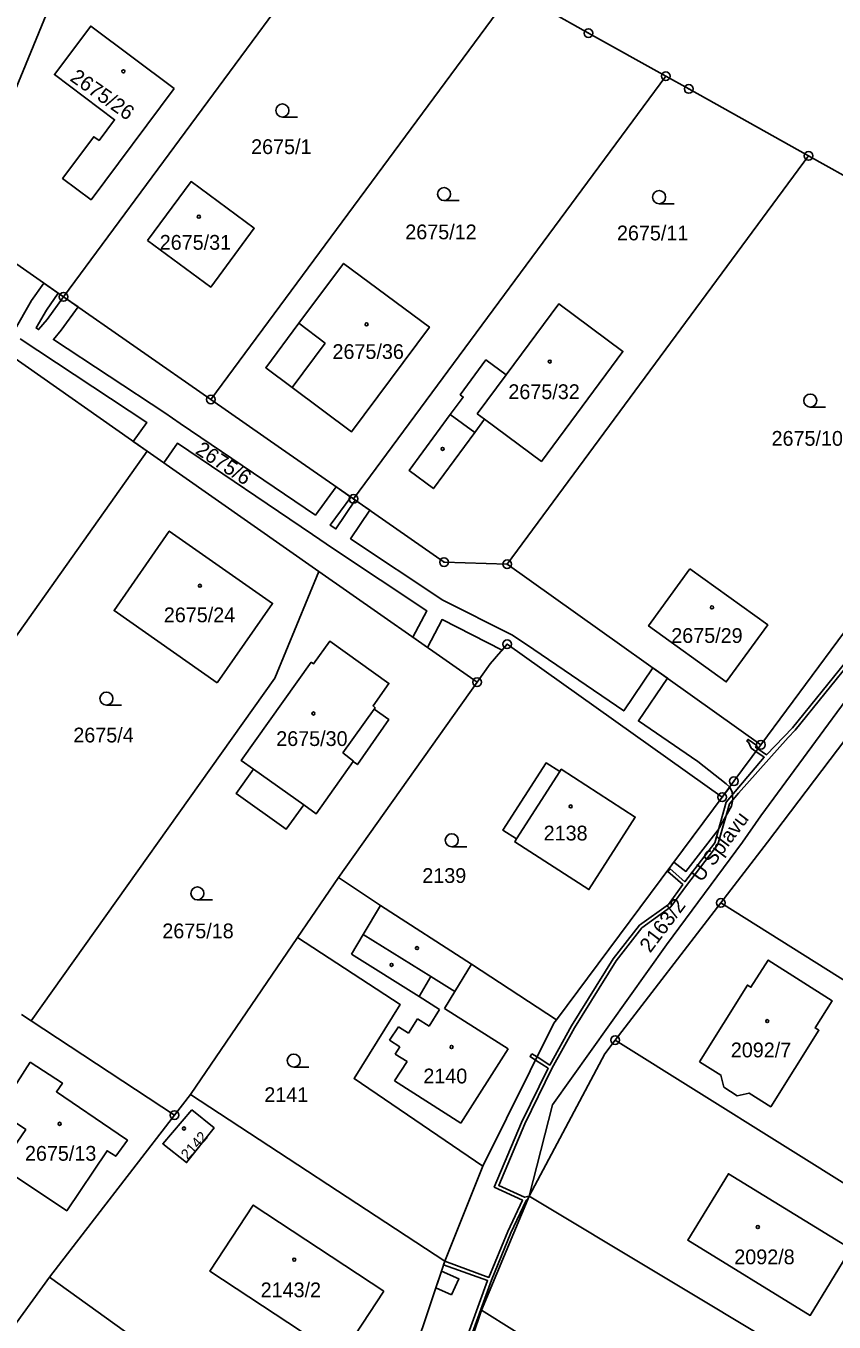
# Model space of a CAD drawing. Extents: x -562167 to -556918, y -1077891 to -1070763.
# Drawn here: x -560623 to -560530, y -1077461.8 to -1077312.6 of the extents above; entities that cross this region are included whole.
import ezdxf

# ---------------------------------------------------------------- set-up
doc = ezdxf.new("R2010")
doc.units = 0
for name, color, linetype in [('Hranice parcel', 7, 'Continuous'), ('Parcelní čísla', 7, 'Continuous'), ('Pop  PČ popisy', 7, 'Continuous'), ('Vnitřní kresba', 7, 'Continuous'), ('Věcná břemena k části', 7, 'Continuous'), ('Značky bodu BP', 7, 'Continuous'), ('Značky budov', 7, 'Continuous'), ('Značky kultur', 7, 'Continuous')]:
    doc.layers.add(name, color=color, linetype=linetype)

msp = doc.modelspace()

# ---------------------------------------------------------------- linework, layer by layer
at = {"layer": 'Hranice parcel'}
for p, q in [((-560585.08, -1077298.27), (-560618.72, -1077343.8)), ((-560601.74, -1077355.62), (-560566.97, -1077308.56)), ((-560549.37, -1077318.41), (-560585.33, -1077367.06)), ((-560532.92, -1077327.58), (-560567.64, -1077374.57)), ((-560532.92, -1077327.58), (-560502.89, -1077344.32)), ((-560618.72, -1077343.8), (-560631.4, -1077334.96)), ((-560618.72, -1077343.8), (-560601.74, -1077355.62)), ((-560609.07, -1077361.57), (-560624.94, -1077350.45)), ((-560538.41, -1077395.34), (-560506.74, -1077352.48)), ((-560609.07, -1077361.57), (-560644.21, -1077411.08)), ((-560609.07, -1077361.57), (-560589.31, -1077375.4)), ((-560538.41, -1077395.34), (-560567.64, -1077374.57)), ((-560594.38, -1077387.67), (-560589.31, -1077375.4)), ((-560589.31, -1077375.4), (-560571.1, -1077388.15)), ((-560622.44, -1077427.13), (-560594.38, -1077387.67)), ((-560571.1, -1077388.15), (-560587.05, -1077410.62)), ((-560541.52, -1077399.55), (-560538.41, -1077395.34)), ((-560542.87, -1077401.38), (-560541.52, -1077399.55)), ((-560543.04, -1077413.55), (-560537.67, -1077406.57)), ((-560587.05, -1077410.62), (-560591.75, -1077417.51)), ((-560543.04, -1077413.55), (-560555.19, -1077429.33)), ((-560543.04, -1077413.55), (-560495.84, -1077443.13)), ((-560591.75, -1077417.51), (-560604.08, -1077435.58)), ((-560622.44, -1077427.13), (-560623.56, -1077426.4)), ((-560605.92, -1077437.96), (-560622.44, -1077427.13)), ((-560555.19, -1077429.33), (-560505.96, -1077460.19)), ((-560604.08, -1077435.58), (-560605.92, -1077437.96)), ((-560604.08, -1077435.58), (-560574.8, -1077454.77)), ((-560620.34, -1077456.61), (-560605.92, -1077437.96)), ((-560574.8, -1077454.77), (-560570.44, -1077443.83)), ((-560565.11, -1077447.29), (-560570.6, -1077460.4)), ((-560565.11, -1077447.29), (-560519, -1077474.94)), ((-560584.08, -1077482.25), (-560574.8, -1077454.77)), ((-560620.34, -1077456.61), (-560634.95, -1077476.76)), ((-560605.04, -1077467.59), (-560620.34, -1077456.61)), ((-560570.6, -1077460.4), (-560540.83, -1077478.99))]:
    msp.add_line(p, q, dxfattribs=at)
for points in [[(-560612.73, -1077282.56), (-560615.33, -1077298.24), (-560628.43, -1077330.04), (-560631.4, -1077334.96)], [(-560566.97, -1077308.56), (-560562.92, -1077310.86), (-560558.28, -1077313.45), (-560549.37, -1077318.41)], [(-560605.95, -1077319.82), (-560615.54, -1077332.63), (-560618.82, -1077330.17), (-560615.22, -1077325.38), (-560614.62, -1077325.81), (-560612.83, -1077323.42), (-560619.76, -1077318.23), (-560615.57, -1077312.64), (-560605.95, -1077319.82)], [(-560549.37, -1077318.41), (-560546.73, -1077319.88), (-560532.92, -1077327.58)], [(-560609.03, -1077337.31), (-560604.03, -1077330.53), (-560596.75, -1077335.91), (-560601.75, -1077342.67), (-560609.03, -1077337.31)], [(-560591.62, -1077346.84), (-560586.47, -1077339.96), (-560576.59, -1077347.29), (-560585.54, -1077359.32), (-560592.37, -1077354.25), (-560595.43, -1077351.96), (-560591.62, -1077346.84)], [(-560570.23, -1077357.89), (-560571.37, -1077359.43), (-560576.12, -1077365.87), (-560578.93, -1077363.77), (-560574.18, -1077357.35), (-560572.68, -1077355.33), (-560573.03, -1077355.06), (-560570.07, -1077351.07), (-560567.76, -1077352.79), (-560561.7, -1077344.61), (-560554.31, -1077350.09), (-560563.68, -1077362.74), (-560570.23, -1077357.89)], [(-560565.11, -1077447.29), (-560562.41, -1077436.78), (-560549.28, -1077418.38), (-560540.55, -1077406.57), (-560538.41, -1077403.52), (-560521.9, -1077381.04), (-560503.76, -1077356.15), (-560498.05, -1077347.07)], [(-560537.67, -1077406.57), (-560500, -1077356.91), (-560495.77, -1077348.4)], [(-560585.33, -1077367.06), (-560593.63, -1077361.28), (-560601.74, -1077355.62)], [(-560567.64, -1077374.57), (-560574.9, -1077374.33), (-560582.87, -1077368.78), (-560585.33, -1077367.06)], [(-560601.03, -1077388.21), (-560612.89, -1077379.91), (-560606.53, -1077370.76), (-560594.63, -1077379.08), (-560601.03, -1077388.21)], [(-560546.61, -1077375.1), (-560537.63, -1077381.56), (-560542.4, -1077388.12), (-560551.34, -1077381.68), (-560546.61, -1077375.1)], [(-560590.19, -1077385.86), (-560589.93, -1077386.04), (-560588.03, -1077383.41), (-560581.24, -1077388.29), (-560583.07, -1077390.88), (-560582.81, -1077391.1), (-560582.94, -1077391.27), (-560581.26, -1077392.46), (-560584.87, -1077397.62), (-560585.35, -1077397.29), (-560589.62, -1077403.3), (-560591.05, -1077402.28), (-560593.07, -1077405.06), (-560598.82, -1077400.96), (-560596.85, -1077398.16), (-560598.25, -1077397.17), (-560590.19, -1077385.86)], [(-560542.87, -1077401.38), (-560567.63, -1077383.78), (-560569.58, -1077386.02), (-560571.1, -1077388.15)], [(-560566.54, -1077406.19), (-560566.76, -1077406.53), (-560558.22, -1077412.02), (-560552.88, -1077403.67), (-560561.4, -1077398.16), (-560561.58, -1077398.44), (-560563.15, -1077397.43), (-560568.11, -1077405.18), (-560566.54, -1077406.19)], [(-560542.87, -1077401.38), (-560543.88, -1077402.74), (-560561.96, -1077426.99)], [(-560587.05, -1077410.62), (-560582.22, -1077413.86), (-560571.75, -1077420.61), (-560561.96, -1077426.99)], [(-560591.75, -1077417.51), (-560579.95, -1077425.23), (-560585.26, -1077433.76), (-560570.44, -1077443.83)], [(-560545.49, -1077431.82), (-560539.97, -1077423.01), (-560539.57, -1077423.25), (-560537.57, -1077420.12), (-560530.2, -1077424.82), (-560532.17, -1077427.94), (-560531.74, -1077428.21), (-560537.28, -1077437.01), (-560539.78, -1077435.43), (-560541.16, -1077435.75), (-560542.7, -1077434.75), (-560543.02, -1077433.37), (-560545.49, -1077431.82)], [(-560570.44, -1077443.83), (-560562.26, -1077427.39), (-560561.96, -1077426.99)], [(-560555.19, -1077429.33), (-560556.4, -1077430.91), (-560565.11, -1077447.29)], [(-560622.53, -1077431.88), (-560618.84, -1077434.28), (-560619.52, -1077435.27), (-560612.4, -1077440.12), (-560611.36, -1077440.86), (-560612.69, -1077442.71), (-560613.7, -1077442.06), (-560618.34, -1077448.97), (-560625.95, -1077443.88), (-560623.05, -1077439.64), (-560626.19, -1077437.5), (-560622.53, -1077431.88)], [(-560603.93, -1077437.35), (-560607.28, -1077441.27), (-560604.53, -1077443.44), (-560601.37, -1077439.44), (-560603.93, -1077437.35)], [(-560528.05, -1077453.34), (-560532.74, -1077461.02), (-560546.84, -1077452.36), (-560542.15, -1077444.71), (-560528.05, -1077453.34)], [(-560581.82, -1077458.22), (-560586.83, -1077465.83), (-560601.86, -1077455.94), (-560596.86, -1077448.32), (-560581.82, -1077458.22)], [(-560582.15, -1077501.61), (-560576.56, -1077478.13), (-560570.6, -1077460.4)]]:
    msp.add_lwpolyline(points, dxfattribs=at)
at = {"layer": 'Vnitřní kresba'}
for p, q in [((-560588.57, -1077349.13), (-560591.62, -1077346.84)), ((-560592.37, -1077354.25), (-560588.57, -1077349.13)), ((-560567.76, -1077352.79), (-560571.08, -1077357.26)), ((-560571.08, -1077357.26), (-560570.23, -1077357.89)), ((-560574.18, -1077357.35), (-560571.37, -1077359.43)), ((-560582.94, -1077391.27), (-560586.55, -1077396.29)), ((-560586.55, -1077396.29), (-560585.31, -1077397.22)), ((-560585.31, -1077397.22), (-560585.35, -1077397.29)), ((-560596.85, -1077398.16), (-560591.05, -1077402.28)), ((-560566.54, -1077406.19), (-560561.58, -1077398.44)), ((-560584.22, -1077417.18), (-560582.22, -1077413.86)), ((-560585.57, -1077419.44), (-560584.22, -1077417.18)), ((-560584.22, -1077417.18), (-560576.4, -1077422.03)), ((-560585.57, -1077419.44), (-560577.78, -1077424.32)), ((-560573.65, -1077423.73), (-560571.75, -1077420.61)), ((-560577.78, -1077424.32), (-560576.4, -1077422.03)), ((-560576.4, -1077422.03), (-560573.65, -1077423.73)), ((-560577.78, -1077424.32), (-560575.41, -1077425.81)), ((-560574.83, -1077425.68), (-560573.65, -1077423.73)), ((-560576.62, -1077427.73), (-560575.41, -1077425.81)), ((-560574.83, -1077425.68), (-560567.52, -1077430.34)), ((-560579, -1077428.54), (-560577.95, -1077426.87)), ((-560577.95, -1077426.87), (-560576.62, -1077427.73)), ((-560581.16, -1077429.36), (-560580.15, -1077427.82)), ((-560580.15, -1077427.82), (-560579, -1077428.54)), ((-560581.16, -1077429.36), (-560579.98, -1077430.1)), ((-560580.52, -1077430.95), (-560579.98, -1077430.1)), ((-560572.98, -1077438.88), (-560567.52, -1077430.34)), ((-560580.61, -1077434.03), (-560579.16, -1077431.8)), ((-560580.52, -1077430.95), (-560579.16, -1077431.8)), ((-560580.61, -1077434.03), (-560572.98, -1077438.88))]:
    msp.add_line(p, q, dxfattribs=at)
at = {"layer": 'Věcná břemena k části'}
for points in [[(-560623.68, -1077348.62), (-560609.1, -1077358.27), (-560610.69, -1077360.44), (-560609.07, -1077361.57), (-560607.14, -1077362.92), (-560605.58, -1077360.63), (-560590.06, -1077371.16), (-560587.64, -1077372.81), (-560576.89, -1077379.93), (-560578.5, -1077382.97), (-560576.82, -1077384.15), (-560575.12, -1077380.95), (-560568.22, -1077384.45), (-560567.63, -1077383.78), (-560542.87, -1077401.38), (-560542.01, -1077400.22), (-560542.42, -1077399.84), (-560545.69, -1077397.27), (-560552.51, -1077392.61), (-560549.18, -1077387.69), (-560550.85, -1077386.5), (-560554.2, -1077391.46), (-560565.4, -1077383.82), (-560567.11, -1077382.7), (-560575.03, -1077378.69), (-560585.66, -1077371.65), (-560583.45, -1077368.37), (-560585.13, -1077367.2), (-560587.35, -1077370.51), (-560588.02, -1077370.06), (-560585.63, -1077366.85), (-560587.31, -1077365.68), (-560589.71, -1077368.91), (-560605.27, -1077358.36), (-560607.06, -1077357.15), (-560619.88, -1077348.72), (-560618.97, -1077347.64), (-560617.04, -1077344.97), (-560618.72, -1077343.8), (-560620.59, -1077346.4), (-560621.58, -1077347.57), (-560621.87, -1077347.37), (-560620.66, -1077345.33), (-560619.31, -1077343.39), (-560620.98, -1077342.22), (-560622.38, -1077344.22), (-560624.42, -1077347.79)], [(-560524.52, -1077380.76), (-560534.77, -1077393.4), (-560537.76, -1077396.49), (-560538.76, -1077395.81), (-560538.99, -1077396.12), (-560538.03, -1077396.79), (-560542.4, -1077401.97), (-560543.73, -1077406.64), (-560547.18, -1077411.12), (-560548.86, -1077409.63), (-560549.13, -1077409.94), (-560547.42, -1077411.44), (-560549.07, -1077413.72), (-560552.4, -1077416.11), (-560555.42, -1077419.99), (-560560.23, -1077427.71), (-560562.73, -1077432.22), (-560564.19, -1077431.28), (-560564.37, -1077431.63), (-560562.91, -1077432.57), (-560565.98, -1077438.82), (-560569.11, -1077446.25), (-560565.87, -1077447.75), (-560567.56, -1077451.37), (-560569.73, -1077456.64), (-560574.8, -1077454.77), (-560574.95, -1077455.2), (-560569.88, -1077457.01), (-560572.62, -1077464.52)], [(-560572.25, -1077464.66), (-560569.43, -1077456.97), (-560567.19, -1077451.53), (-560565.45, -1077447.78), (-560565.25, -1077447.63), (-560565.11, -1077447.29), (-560565.63, -1077447.42), (-560568.6, -1077446.05), (-560565.61, -1077438.98), (-560562.48, -1077432.59), (-560559.89, -1077427.91), (-560555.09, -1077420.21), (-560552.12, -1077416.4), (-560548.79, -1077414), (-560546.99, -1077411.53), (-560543.37, -1077406.83), (-560542.04, -1077402.16), (-560540.99, -1077400.91), (-560535.28, -1077394.51), (-560534.47, -1077393.67), (-560524.21, -1077381.01)]]:
    msp.add_lwpolyline(points, dxfattribs=at)
for points in [[(-560539.55, -1077395.73), (-560538.99, -1077396.12), (-560538.76, -1077395.81), (-560539.03, -1077395.63), (-560538.9, -1077395.43), (-560539.9, -1077394.73), (-560540.04, -1077394.92), (-560539.85, -1077395.06)], [(-560542.01, -1077400.22), (-560542.87, -1077401.38), (-560543.88, -1077402.74), (-560548.43, -1077408.85), (-560547.04, -1077409.93), (-560543.32, -1077405.14), (-560541.79, -1077402.4), (-560541.64, -1077401.64), (-560541.74, -1077400.82)], [(-560564.78, -1077430.9), (-560564.99, -1077431.23), (-560564.37, -1077431.63), (-560564.19, -1077431.28)], [(-560574.02, -1077458.66), (-560573.19, -1077456.81), (-560575.19, -1077455.91), (-560575.84, -1077457.85)]]:
    msp.add_lwpolyline(points, close=True, dxfattribs=at)
at = {"layer": 'Značky bodu BP'}
for centre, radius in [((-560558.28, -1077313.45), 0.5), ((-560558.28, -1077313.45), 0.0303), ((-560549.37, -1077318.41), 0.5), ((-560549.37, -1077318.41), 0.0303), ((-560546.73, -1077319.88), 0.5), ((-560546.73, -1077319.88), 0.0303), ((-560532.92, -1077327.58), 0.5), ((-560532.92, -1077327.58), 0.0303), ((-560618.72, -1077343.8), 0.5), ((-560618.72, -1077343.8), 0.0303), ((-560601.74, -1077355.62), 0.5), ((-560601.74, -1077355.62), 0.0303), ((-560585.33, -1077367.06), 0.5), ((-560585.33, -1077367.06), 0.0303), ((-560574.9, -1077374.33), 0.5), ((-560574.9, -1077374.33), 0.0303), ((-560567.64, -1077374.57), 0.5), ((-560567.64, -1077374.57), 0.0303), ((-560567.63, -1077383.78), 0.5), ((-560567.63, -1077383.78), 0.0303), ((-560571.1, -1077388.15), 0.5), ((-560571.1, -1077388.15), 0.0303), ((-560538.41, -1077395.34), 0.5), ((-560538.41, -1077395.34), 0.0303), ((-560541.52, -1077399.55), 0.5), ((-560541.52, -1077399.55), 0.0303), ((-560542.87, -1077401.38), 0.5), ((-560542.87, -1077401.38), 0.0303), ((-560543.04, -1077413.55), 0.5), ((-560543.04, -1077413.55), 0.0303), ((-560555.19, -1077429.33), 0.5), ((-560555.19, -1077429.33), 0.0303), ((-560605.92, -1077437.96), 0.5), ((-560605.92, -1077437.96), 0.0303)]:
    msp.add_circle(centre, radius, dxfattribs=at)
at = {"layer": 'Značky budov'}
for centre in [(-560611.82, -1077317.85), (-560603.13, -1077334.58), (-560583.82, -1077346.97), (-560562.72, -1077351.25), (-560575.06, -1077361.3), (-560603.01, -1077377.05), (-560544.05, -1077379.54), (-560589.93, -1077391.75), (-560560.31, -1077402.45), (-560578.01, -1077418.75), (-560580.94, -1077420.68), (-560537.69, -1077427.15), (-560574.03, -1077430.13), (-560619.16, -1077438.97), (-560604.84, -1077439.51), (-560538.77, -1077450.85), (-560592.15, -1077454.6)]:
    msp.add_circle(centre, 0.175, dxfattribs=at)
at = {"layer": 'Značky kultur'}
for p, q in [((-560593.51, -1077323.11), (-560591.76, -1077323.11)), ((-560574.9, -1077332.72), (-560573.15, -1077332.72)), ((-560550.14, -1077333.08), (-560548.39, -1077333.08)), ((-560532.73, -1077356.49), (-560530.98, -1077356.49)), ((-560613.77, -1077390.79), (-560612.02, -1077390.79)), ((-560574.01, -1077407.09), (-560572.26, -1077407.09)), ((-560603.3, -1077413.2), (-560601.55, -1077413.2)), ((-560592.2, -1077432.45), (-560590.45, -1077432.45))]:
    msp.add_line(p, q, dxfattribs=at)
for centre in [(-560593.51, -1077322.36), (-560574.9, -1077331.97), (-560550.14, -1077332.33), (-560532.73, -1077355.74), (-560613.77, -1077390.04), (-560574.01, -1077406.34), (-560603.3, -1077412.45), (-560592.2, -1077431.7)]:
    msp.add_circle(centre, 0.75, dxfattribs=at)

# ---------------------------------------------------------------- texts
at = {"layer": 'Parcelní čísla'}
for s, height, rotation, p in [('2675/26', 1.7, 325, (-560618.07, -1077318.85)), ('2675/6', 1.7, 327, (-560603.64, -1077361.76)), ('2163/2', 1.7, 53, (-560551.17, -1077419.39)), ('2142', 1.2, 48, (-560604.42, -1077443.18))]:
    msp.add_text(s, height=height, rotation=rotation, dxfattribs=at).set_placement(p)
for s, p in [('2675/1', (-560597.11, -1077327.37)), ('2675/12', (-560579.36, -1077337.18)), ('2675/11', (-560554.99, -1077337.3)), ('2675/31', (-560607.63, -1077338.38)), ('2675/36', (-560587.74, -1077350.95)), ('2675/32', (-560567.49, -1077355.57)), ('2675/10', (-560537.19, -1077360.94)), ('2675/24', (-560607.16, -1077381.25)), ('2675/29', (-560548.74, -1077383.63)), ('2675/4', (-560617.58, -1077395.08)), ('2675/30', (-560594.22, -1077395.49)), ('2138', (-560563.43, -1077406.36)), ('2139', (-560577.4, -1077411.25)), ('2675/18', (-560607.33, -1077417.62)), ('2092/7', (-560541.88, -1077431.32)), ('2140', (-560577.28, -1077434.32)), ('2141', (-560595.59, -1077436.47)), ('2675/13', (-560623.15, -1077443.22)), ('2092/8', (-560541.48, -1077455.13)), ('2143/2', (-560596.01, -1077458.93))]:
    msp.add_text(s, height=1.7, dxfattribs=at).set_placement(p)
at = {"layer": 'Pop  PČ popisy'}
msp.add_text('U Splavu', height=1.7, rotation=53, dxfattribs=at).set_placement((-560545.27, -1077411.24))

doc.saveas('drawing.dxf')
